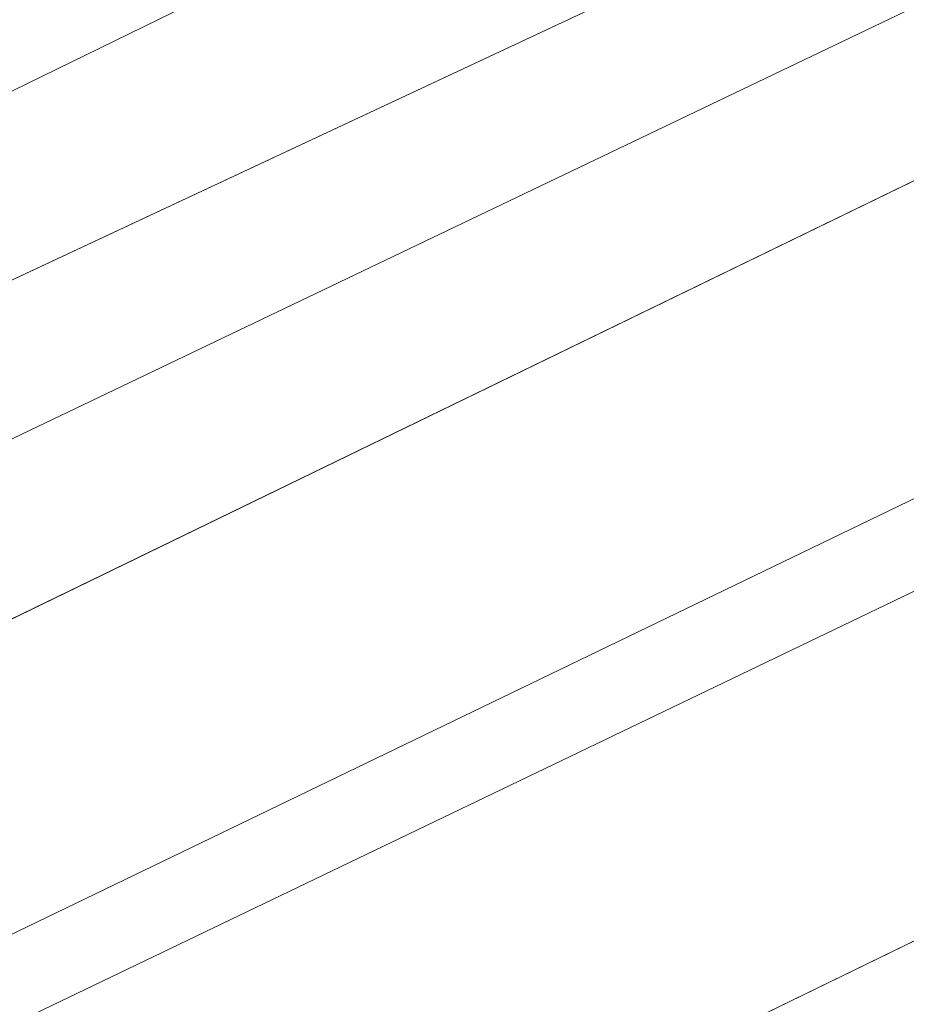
# Model space of a CAD drawing. Header units: metres. Extents: x 163628 to 167676, y 402708 to 405373.
# Tile 603 of 656: x 166407.62 to 166415.1, y 404365.17 to 404373.48. Entities that reach past the tile are written whole.
import ezdxf

# ---------------------------------------------------------------- set-up
doc = ezdxf.new("R2010")
doc.units = ezdxf.units.M
for name, color, linetype, lineweight in [('X-CA190022.004-UO-BGT_Ondergrond$0$GE_317_WGDVoetpad_Vlak_GEM', 253, 'Continuous', 9), ('X-CA190022.004-UO-BGT_Ondergrond$0$GE_479_BTDGroenvoorziening_grasenkruida_GEM', 253, 'Continuous', 9), ('X-CA190022.004-UO-BGT_Ondergrond$0$GE_504_WTDWaterloop_sloot_Vlak_GEM', 253, 'Continuous', 9), ('X-CA190022.004-UO-BGT_Ondergrond$0$GE_541_OWTOever_slootkant_Vlak_GEM', 253, 'Continuous', 9), ('X-CA190022.004-UO-KAD_Percelen$0$B-WE-KG-GRENS_PERCEEL-GV', 150, 'Continuous', 9)]:
    doc.layers.add(name, color=color, linetype=linetype, lineweight=lineweight)

msp = doc.modelspace()

# ---------------------------------------------------------------- linework, layer by layer
at = {"layer": 'X-CA190022.004-UO-BGT_Ondergrond$0$GE_317_WGDVoetpad_Vlak_GEM', "flags": 128}
msp.add_lwpolyline([(166342.238, 404329.791), (166404.071, 404360.308), (166435.336, 404375.532), (166453.809, 404384.078), (166466.478, 404389.264), (166474.217, 404392.677), (166482.472, 404396.316), (166486.838, 404398.062), (166489.854, 404398.697), (166493.109, 404399.015), (166497.359, 404399.385), (166507.263, 404404.01), (166515.42, 404408.461), (166525.128, 404411.833), (166526.323, 404412.635), (166526.949, 404410.931), (166517.915, 404408.056), (166510.499, 404404.077)], dxfattribs=at)
at = {"layer": 'X-CA190022.004-UO-BGT_Ondergrond$0$GE_479_BTDGroenvoorziening_grasenkruida_GEM', "flags": 128}
for points in [[(166336.177, 404338.347), (166362.282, 404350.81), (166382.869, 404360.584), (166402.268, 404370.292), (166431.523, 404384.588), (166454.942, 404395.665), (166474.552, 404405.1), (166493.316, 404414.196), (166508.664, 404421.261), (166516.137, 404424.067), (166517.818, 404424.526), (166518.436, 404424.629), (166518.914, 404424.318), (166519.302, 404423.699), (166519.584, 404423.052), (166519.805, 404422.274), (166519.854, 404421.567), (166519.784, 404420.961), (166519.601, 404420.495), (166518.805, 404419.445), (166245.53, 404287.59)], [(166435.336, 404375.532), (166404.071, 404360.308), (166342.238, 404329.791)]]:
    msp.add_lwpolyline(points, dxfattribs=at)
at = {"layer": 'X-CA190022.004-UO-BGT_Ondergrond$0$GE_504_WTDWaterloop_sloot_Vlak_GEM', "flags": 128}
for points in [[(166340.589, 404338.594), (166358.712, 404347.295), (166376.281, 404355.048), (166397.135, 404365.924), (166407.05, 404371.045), (166428.029, 404380.867)], [(166417.612, 404373.31), (166397.017, 404363.305), (166369.729, 404350.197), (166358.292, 404344.75), (166346.657, 404338.999)]]:
    msp.add_lwpolyline(points, dxfattribs=at)
at = {"layer": 'X-CA190022.004-UO-BGT_Ondergrond$0$GE_541_OWTOever_slootkant_Vlak_GEM', "flags": 128}
for points in [[(166336.177, 404338.347), (166362.282, 404350.81), (166382.869, 404360.584), (166402.268, 404370.292), (166431.523, 404384.588), (166454.942, 404395.665), (166474.552, 404405.1), (166493.316, 404414.196), (166508.664, 404421.261), (166516.137, 404424.067), (166517.818, 404424.526), (166518.436, 404424.629), (166518.914, 404424.318), (166519.302, 404423.699), (166519.584, 404423.052), (166519.805, 404422.274), (166519.854, 404421.567), (166519.784, 404420.961), (166519.601, 404420.495), (166518.805, 404419.445)], [(166376.281, 404355.048), (166397.135, 404365.924), (166407.05, 404371.045), (166428.029, 404380.867), (166445.596, 404389.392), (166462.548, 404397.491), (166477.241, 404404.696), (166494.1, 404412.446), (166511.445, 404420.645), (166517.603, 404423.205), (166517.96, 404423.222), (166518.342, 404422.847), (166518.525, 404422.287), (166518.599, 404421.927), (166518.476, 404421.395), (166499.287, 404412.353), (166479.949, 404403.194), (166461.055, 404394.342), (166439.438, 404383.807), (166417.612, 404373.31), (166397.017, 404363.305), (166369.729, 404350.197), (166358.292, 404344.75), (166346.657, 404338.999)], [(166518.805, 404419.445), (166245.53, 404287.59)]]:
    msp.add_lwpolyline(points, dxfattribs=at)
at = {"layer": 'X-CA190022.004-UO-KAD_Percelen$0$B-WE-KG-GRENS_PERCEEL-GV', "flags": 128}
for points in [[(166570.024, 404452.16), (166566.281, 404450.347), (166557.729, 404446.204), (166519.676, 404428.189), (166495.615, 404416.798), (166462.856, 404400.844), (166403.983, 404372.633), (166405.703, 404369.055), (166477.921, 404403.62), (166584.681, 404454.717), (166581.36, 404457.652)], [(166064, 404184.434), (166120.562, 404211.599), (166428.678, 404359.619), (166478.69, 404384.132), (166472.555, 404396.716), (166422.576, 404372.219), (166114.498, 404224.219), (166065.042, 404200.465), (166064, 404193)]]:
    msp.add_lwpolyline(points, close=True, dxfattribs=at)
for points in [[(166343.677, 404313.069), (166389.169, 404334.739), (166420.289, 404349.63), (166462.989, 404369.962), (166488.281, 404382.107), (166477.921, 404403.62), (166405.703, 404369.055), (166095.059, 404220.376)], [(166114.498, 404224.219), (166422.576, 404372.219), (166472.555, 404396.716), (166478.69, 404384.132), (166428.678, 404359.619), (166120.562, 404211.599)]]:
    msp.add_lwpolyline(points, dxfattribs=at)

doc.saveas('drawing.dxf')
